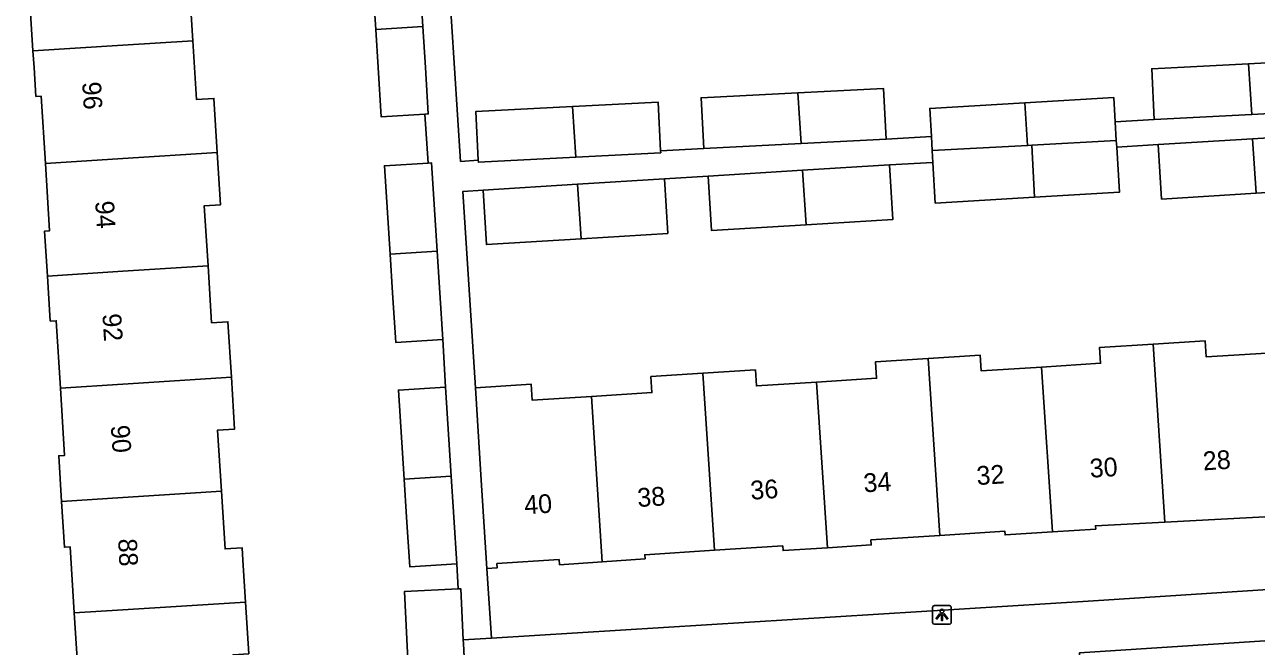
# Model space of a CAD drawing. Extents: x 159689 to 160786, y 387323 to 388339.
# Drawn here: x 160494.8 to 160560.4, y 387969.1 to 388002.3 of the extents above; entities that cross this region are included whole.
import ezdxf

# ---------------------------------------------------------------- set-up
doc = ezdxf.new("R2010")
doc.units = 0
for name, color, linetype in [('IMGEO_Lichtpunt', 7, 'Continuous'), ('IMGEO_Pand', 7, 'Continuous'), ('IMGEO_Pand_nummerreeks', 7, 'Continuous'), ('IMGEO_Voetpad_open', 7, 'Continuous')]:
    doc.layers.add(name, color=color, linetype=linetype)

msp = doc.modelspace()

# ---------------------------------------------------------------- linework, layer by layer
at = {"layer": 'IMGEO_Lichtpunt'}
for p, q in [((160543.147, 387971.219), (160543.147, 387970.412)), ((160543.147, 387971.219), (160543.147, 387970.412)), ((160544.049, 387971.314), (160543.241, 387971.314)), ((160544.049, 387971.314), (160543.241, 387971.314)), ((160544.143, 387970.412), (160544.143, 387971.219)), ((160544.143, 387970.412), (160544.143, 387971.219)), ((160543.241, 387970.318), (160544.049, 387970.318)), ((160543.241, 387970.318), (160544.049, 387970.318))]:
    msp.add_line(p, q, dxfattribs=at)
for points in [[(160543.521, 387970.883), (160543.56, 387970.855), (160543.372, 387970.593), (160543.334, 387970.62), (160543.521, 387970.883)], [(160543.623, 387970.835), (160543.67, 387970.835), (160543.67, 387970.513), (160543.623, 387970.513), (160543.623, 387970.835)], [(160543.733, 387970.855), (160543.771, 387970.882), (160543.958, 387970.62), (160543.919, 387970.592), (160543.733, 387970.855)]]:
    msp.add_lwpolyline(points, dxfattribs=at)
msp.add_circle((160543.646, 387971.017), 0.0994, dxfattribs=at)
for centre, start, end in [((160543.241, 387971.219), 90, 180), ((160543.241, 387971.219), 90, 180), ((160544.049, 387971.219), 0, 90), ((160544.049, 387971.219), 0, 90), ((160543.241, 387970.412), 180, 270), ((160543.241, 387970.412), 180, 270), ((160544.049, 387970.412), 270, 0), ((160544.049, 387970.412), 270, 360)]:
    msp.add_arc(centre, 0.0946, start, end, dxfattribs=at)
at = {"layer": 'IMGEO_Pand'}
for points in [[(160495.211, 388000.896), (160495.068, 388003.188), (160495.365, 388003.207), (160495.159, 388006.496), (160494.8, 388006.473), (160494.766, 388007.005), (160500, 388007.331), (160504.282, 388007.598), (160504.469, 388004.607), (160503.531, 388004.549), (160503.726, 388001.425)], [(160513.471, 388002.029), (160513.166, 388006.775), (160515.673, 388006.935)], [(160515.673, 388006.935), (160515.977, 388002.185)], [(160515.977, 388002.185), (160513.471, 388002.029)], [(160516.089, 387997.512), (160513.77, 387997.363), (160513.601, 388000), (160513.471, 388002.029)], [(160515.977, 388002.185), (160516.117, 388000), (160516.276, 387997.524), (160516.089, 387997.512)], [(160495.211, 388000.896), (160500, 388001.194), (160503.726, 388001.425)], [(160503.726, 388001.425), (160503.815, 388000), (160503.921, 387998.297), (160504.853, 387998.355), (160505.033, 387995.47)], [(160495.87, 387994.885), (160495.646, 387998.476), (160495.363, 387998.458), (160495.267, 388000), (160495.211, 388000.896)], [(160559.975, 388000.201), (160564.536, 388000.438), (160564.676, 387997.736)], [(160554.961, 387997.231), (160554.82, 387999.933), (160559.975, 388000.201)], [(160559.975, 388000.201), (160560.149, 387997.501)], [(160530.951, 387995.681), (160530.81, 387998.383), (160535.965, 387998.651)], [(160535.965, 387998.651), (160540.526, 387998.888), (160540.666, 387996.186)], [(160536.139, 387995.951), (160535.965, 387998.651)], [(160518.936, 387995.055), (160518.801, 387997.65), (160523.956, 387997.918)], [(160523.956, 387997.918), (160528.517, 387998.155), (160528.651, 387995.562)], [(160523.956, 387997.918), (160524.13, 387995.218)], [(160543.079, 387996.328), (160542.991, 387997.821), (160548.054, 387998.12)], [(160552.876, 387997.108), (160552.8, 387998.4), (160548.054, 387998.12)], [(160548.054, 387998.12), (160548.201, 387995.845)], [(160560.149, 387997.501), (160554.961, 387997.231)], [(160564.676, 387997.736), (160560.149, 387997.501)], [(160552.876, 387997.108), (160552.936, 387996.1)], [(160536.139, 387995.951), (160530.951, 387995.681)], [(160540.666, 387996.186), (160536.139, 387995.951)], [(160543.123, 387995.572), (160543.079, 387996.328)], [(160548.201, 387995.845), (160543.123, 387995.572)], [(160548.201, 387995.845), (160548.436, 387995.858)], [(160548.436, 387995.858), (160552.936, 387996.1)], [(160548.436, 387995.858), (160548.581, 387993.08)], [(160552.936, 387996.1), (160552.956, 387995.759)], [(160555.169, 387995.889), (160560.196, 387996.2)], [(160560.387, 387993.297), (160555.349, 387992.985), (160555.169, 387995.889)], [(160560.196, 387996.2), (160564.829, 387996.487), (160564.834, 387996.413)], [(160560.387, 387993.297), (160560.196, 387996.2)], [(160564.834, 387996.413), (160565.008, 387993.583), (160560.387, 387993.297)], [(160505.033, 387995.47), (160500, 387995.149), (160495.87, 387994.885)], [(160505.033, 387995.47), (160505.207, 387992.685), (160504.337, 387992.631), (160504.537, 387989.426)], [(160524.13, 387995.218), (160518.942, 387994.948), (160518.936, 387995.055)], [(160528.651, 387995.562), (160528.657, 387995.453), (160524.13, 387995.218)], [(160543.16, 387994.944), (160543.123, 387995.572)], [(160552.956, 387995.759), (160553.098, 387993.347), (160548.581, 387993.08)], [(160495.978, 387988.88), (160495.828, 387991.279), (160496.094, 387991.296), (160495.87, 387994.885)], [(160514.236, 387990.042), (160513.933, 387994.759), (160516.276, 387994.909)], [(160516.276, 387994.909), (160516.44, 387994.919), (160516.742, 387990.202)], [(160536.215, 387994.52), (160540.849, 387994.807)], [(160540.849, 387994.807), (160541.028, 387991.903), (160536.407, 387991.617)], [(160548.581, 387993.08), (160543.289, 387992.768), (160543.16, 387994.944)], [(160524.221, 387993.775), (160528.853, 387994.062)], [(160528.853, 387994.062), (160529.032, 387991.158), (160524.412, 387990.872)], [(160531.189, 387994.209), (160536.215, 387994.52)], [(160536.407, 387991.617), (160531.369, 387991.305), (160531.189, 387994.209)], [(160536.407, 387991.617), (160536.215, 387994.52)], [(160519.193, 387993.464), (160524.221, 387993.775)], [(160524.412, 387990.872), (160519.373, 387990.56), (160519.193, 387993.464)], [(160524.412, 387990.872), (160524.221, 387993.775)], [(160514.236, 387990.042), (160516.742, 387990.202)], [(160517.043, 387985.508), (160514.537, 387985.347), (160514.368, 387987.984), (160514.236, 387990.042)], [(160516.742, 387990.202), (160516.884, 387987.984), (160517.043, 387985.508)], [(160495.978, 387988.88), (160500, 387989.136), (160504.537, 387989.426)], [(160504.537, 387989.426), (160504.726, 387986.395), (160505.598, 387986.449), (160505.782, 387983.492)], [(160496.673, 387982.91), (160496.449, 387986.5), (160496.128, 387986.48), (160495.978, 387988.88)], [(160554.895, 387985.259), (160557.669, 387985.437), (160557.725, 387984.568), (160560.95, 387984.774)], [(160548.953, 387984.031), (160552.098, 387984.232), (160552.044, 387985.077), (160554.895, 387985.259)], [(160555.522, 387975.767), (160554.895, 387985.259)], [(160536.961, 387983.227), (160540.158, 387983.431), (160540.102, 387984.303), (160542.902, 387984.482)], [(160542.902, 387984.482), (160545.688, 387984.66), (160545.742, 387983.825), (160548.953, 387984.031)], [(160543.524, 387975.054), (160542.902, 387984.482)], [(160549.533, 387975.245), (160548.953, 387984.031)], [(160505.782, 387983.492), (160500, 387983.123), (160496.673, 387982.91)], [(160505.782, 387983.492), (160505.955, 387980.726), (160505.048, 387980.669), (160505.251, 387977.409)], [(160524.967, 387982.461), (160528.193, 387982.667), (160528.138, 387983.523), (160530.908, 387983.7)], [(160530.908, 387983.7), (160533.704, 387983.879), (160533.759, 387983.022), (160536.961, 387983.227)], [(160530.908, 387983.7), (160531.531, 387974.265)], [(160496.732, 387976.865), (160496.58, 387979.3), (160496.897, 387979.32), (160496.673, 387982.91)], [(160514.989, 387978.054), (160514.684, 387982.801), (160517.191, 387982.961)], [(160517.191, 387982.961), (160517.495, 387978.21)], [(160518.786, 387982.927), (160521.757, 387983.117), (160521.812, 387982.259), (160524.967, 387982.461)], [(160519.402, 387973.297), (160519.083, 387978.287), (160518.786, 387982.927)], [(160536.961, 387983.227), (160537.544, 387974.399)], [(160525.548, 387973.654), (160524.967, 387982.461)], [(160514.989, 387978.054), (160517.495, 387978.21)], [(160517.495, 387978.21), (160517.635, 387976.026), (160517.794, 387973.55)], [(160517.794, 387973.55), (160515.288, 387973.389), (160515.119, 387976.026), (160514.989, 387978.054)], [(160496.732, 387976.865), (160500, 387977.074), (160505.251, 387977.409)], [(160497.411, 387970.922), (160497.191, 387974.449), (160496.884, 387974.43), (160496.732, 387976.865)], [(160505.251, 387977.409), (160505.443, 387974.34), (160506.354, 387974.397), (160506.395, 387973.74), (160506.535, 387971.505)], [(160555.522, 387975.767), (160551.824, 387975.574), (160551.836, 387975.392), (160549.533, 387975.245)], [(160561.524, 387976.079), (160555.522, 387975.767)], [(160543.524, 387975.054), (160539.859, 387974.819), (160539.876, 387974.548), (160537.544, 387974.399)], [(160549.533, 387975.245), (160547.01, 387975.083), (160546.998, 387975.276), (160543.524, 387975.054)], [(160531.531, 387974.265), (160527.812, 387974.027), (160527.826, 387973.811), (160525.548, 387973.654)], [(160537.544, 387974.399), (160535.178, 387974.247), (160535.162, 387974.498), (160531.531, 387974.265)], [(160525.548, 387973.654), (160523.266, 387973.496), (160523.246, 387973.767), (160519.931, 387973.555), (160519.945, 387973.332), (160519.402, 387973.297)], [(160517.859, 387972.21), (160518.007, 387972.217), (160518.139, 387969.484)], [(160518.305, 387966.054), (160515.308, 387965.909), (160515.011, 387972.072), (160517.859, 387972.21)], [(160506.535, 387971.505), (160506.707, 387968.749), (160505.869, 387968.697), (160506.077, 387965.35), (160500, 387964.971), (160497.46, 387964.812), (160497.3, 387967.374), (160497.631, 387967.395), (160497.411, 387970.922)], [(160506.535, 387971.505), (160500, 387971.087), (160497.411, 387970.922)], [(160518.139, 387969.484), (160518.148, 387969.294), (160518.305, 387966.054)]]:
    msp.add_lwpolyline(points, dxfattribs=at)
at = {"layer": 'IMGEO_Voetpad_open'}
for points in [[(160517.353, 388004.958), (160517.991, 387994.994), (160518.936, 387995.055)], [(160516.276, 387994.909), (160516.089, 387997.512)], [(160554.961, 387997.231), (160552.876, 387997.108)], [(160540.666, 387996.186), (160543.079, 387996.328)], [(160555.169, 387995.889), (160552.956, 387995.759)], [(160528.651, 387995.562), (160530.951, 387995.681)], [(160543.16, 387994.944), (160540.849, 387994.807)], [(160531.189, 387994.209), (160528.853, 387994.062)], [(160519.193, 387993.464), (160518.116, 387993.395), (160518.786, 387982.927)], [(160517.191, 387982.961), (160517.043, 387985.508)], [(160517.859, 387972.21), (160517.794, 387973.55)], [(160519.402, 387973.297), (160519.634, 387969.577)], [(160579.915, 387973.407), (160551.719, 387971.578), (160519.634, 387969.577)], [(160551.144, 387966.103), (160550.98, 387968.798), (160580.065, 387970.689), (160580.227, 387968.045)], [(160519.634, 387969.577), (160518.139, 387969.484)]]:
    msp.add_lwpolyline(points, dxfattribs=at)

# ---------------------------------------------------------------- texts
at = {"layer": 'IMGEO_Pand_nummerreeks'}
for s, rotation, p in [('96', 273.58164, (160497.83, 387999.213)), ('94', 273.65703, (160498.524, 387992.865)), ('92', 273.65703, (160498.908, 387986.857)), ('90', 274.28355, (160499.352, 387980.906)), ('28', 3.70716, (160557.576, 387978.52)), ('32', 3.70716, (160545.517, 387977.738)), ('30', 3.70716, (160551.549, 387978.13)), ('34', 3.70716, (160539.493, 387977.349)), ('38', 3.70716, (160527.443, 387976.568)), ('36', 3.70716, (160533.467, 387976.958)), ('40', 3.70716, (160521.416, 387976.177)), ('88', 272.72939, (160499.747, 387974.868))]:
    msp.add_text(s, height=1, rotation=rotation, dxfattribs=at).set_placement(p)

doc.saveas('drawing.dxf')
